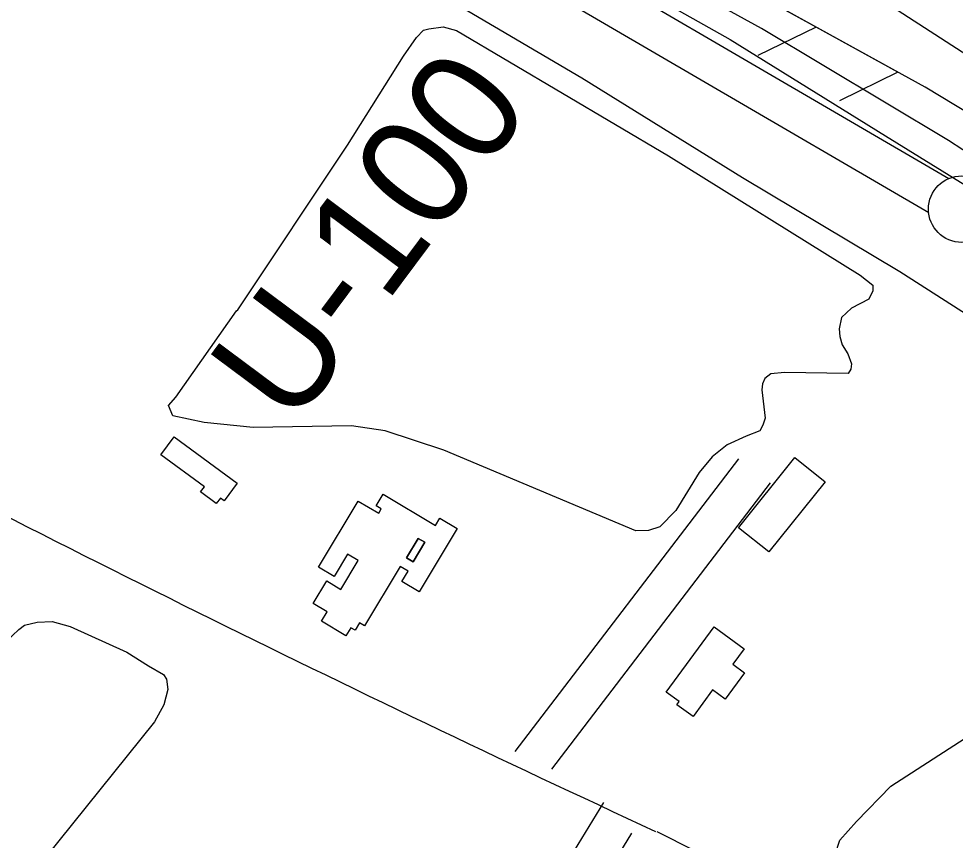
# Model space of a CAD drawing. Extents: x 3767014 to 3805179, y 361544 to 387384.
# Drawn here: x 3781747 to 3782450, y 378572 to 379189 of the extents above; entities that cross this region are included whole.
import ezdxf

# ---------------------------------------------------------------- set-up
doc = ezdxf.new("R2010")
doc.units = 0
for name, color, linetype in [('V-BLDG-OTLN', 7, 'Continuous'), ('V-FLOD-BASE', 7, 'Continuous'), ('V-GRID-MAJR', 7, 'Continuous'), ('V-LEVE-TOET', 7, 'Continuous'), ('V-RIVR-EDGE', 7, 'Continuous'), ('V-RIVR-RANG-IDEN', 7, 'Continuous'), ('V-ROAD-CNTR', 7, 'Continuous'), ('V-RRAP-FSHR', 7, 'Continuous'), ('V-SITE-VEGE', 7, 'Continuous'), ('V-SURV-LINE', 7, 'Continuous')]:
    doc.layers.add(name, color=color, linetype=linetype)

msp = doc.modelspace()

# ---------------------------------------------------------------- linework, layer by layer
at = {"layer": 'V-BLDG-OTLN'}
for points in [[(3781863.651, 378874.95), (3781910.933, 378840.087), (3781901.244, 378826.947), (3781898.473, 378828.991), (3781895.366, 378824.783), (3781883.48, 378833.544), (3781886.384, 378837.486), (3781853.761, 378861.538)], [(3782352.574, 378841.269), (3782310.383, 378788.478), (3782287.548, 378806.728), (3782329.751, 378859.509)], [(3782076.133, 378806.125), (3782047.67, 378758.602), (3782034.814, 378766.3), (3782039.431, 378774.009), (3782033.348, 378777.65), (3782006.583, 378732.959), (3782002.87, 378735.185), (3781999.558, 378729.657), (3781996.4, 378731.55), (3781992.695, 378725.367), (3781974.31, 378736.377), (3781978.583, 378743.51), (3781968.095, 378749.791), (3781978.257, 378766.759), (3781988.939, 378760.361), (3782001.913, 378782.02), (3781993.84, 378786.856), (3781983.805, 378770.101), (3781972.201, 378777.052), (3782001.96, 378826.745), (3782017.349, 378817.527), (3782019.291, 378820.769), (3782015.438, 378823.075), (3782020.714, 378831.881), (3782059.927, 378808.397), (3782063.206, 378813.869)], [(3782051.86, 378795.822), (3782046.949, 378798.72), (3782038.261, 378784.005), (3782043.174, 378781.105)], [(3782051.86, 378795.822), (3782043.174, 378781.105), (3782038.261, 378784.005), (3782046.949, 378798.72)], [(3782233.305, 378683.129), (3782269.143, 378732.252), (3782291.74, 378715.768), (3782283.266, 378704.149), (3782292.078, 378697.719), (3782277.556, 378677.81), (3782267.998, 378684.786), (3782253.469, 378664.875), (3782241.318, 378673.739), (3782242.994, 378676.059)]]:
    msp.add_lwpolyline(points, close=True, dxfattribs=at)
at = {"layer": 'V-FLOD-BASE'}
msp.add_lwpolyline([(3781691.486, 379513.949), (3781801.334, 379448.132), (3781912.487, 379386.371), (3782027.757, 379317.462), (3782164.686, 379239.341), (3782281.273, 379173.592), (3782397.927, 379101.105), (3782482.927, 379048.508), (3782573.471, 378981.145), (3782681.063, 378898.681), (3782835.99, 378774.019), (3782965.09, 378670.658), (3783056.592, 378597.465), (3783131.312, 378539.824)], dxfattribs=at)
at = {"layer": 'V-GRID-MAJR'}
msp.add_spline([(3771088.411, 379085.847), (3773738.277, 379121.596), (3779038.002, 379193.674), (3784337.716, 379266.522), (3789637.419, 379340.141), (3794937.112, 379414.531), (3800236.794, 379489.691), (3802886.631, 379527.561)], degree=3, dxfattribs=at)
at = {"layer": 'V-LEVE-TOET'}
for points in [[(3783115.851, 378566.11), (3783085.16, 378590.334), (3783026.489, 378640.17), (3782931.654, 378715.991), (3782812.514, 378813.828), (3782701.205, 378901.296), (3782608.699, 378971.688), (3782488.195, 379069.51), (3782445.195, 379097.697), (3782304.837, 379181.686), (3782116.114, 379285.628), (3782026.534, 379336.51), (3781914.996, 379401.71), (3781810.309, 379463.8), (3781679.052, 379546.518)], [(3781700.003, 379423.501), (3781803.72, 379366.464), (3781911.566, 379302.264), (3781986.801, 379255.745), (3782071.566, 379202.567), (3782169.888, 379144.576), (3782290.452, 379069.697), (3782408.718, 378999.297), (3782514.348, 378931.471), (3782586.996, 378873.666), (3782662.367, 378814.088), (3782748.211, 378743.358), (3782865.36, 378649.98), (3782961.573, 378578.005), (3783053.754, 378504.185)]]:
    msp.add_lwpolyline(points, dxfattribs=at)
at = {"layer": 'V-RIVR-EDGE'}
msp.add_spline([(3778646.24, 382647.92), (3778659.876, 382602.597), (3778687.287, 382567.754), (3778735.679, 382514.257), (3778796.164, 382445.365), (3778835.674, 382397.551), (3778888.899, 382335.956), (3778952.607, 382262.203), (3779012.275, 382190.077), (3779057.436, 382138.206), (3779100.988, 382089.574), (3779134.849, 382046.627), (3779162.264, 382013.401), (3779205.838, 381973.665), (3779260.7, 381920.153), (3779294.566, 381879.632), (3779325.194, 381837.502), (3779360.663, 381790.507), (3779412.312, 381745.899), (3779454.294, 381716.68), (3779488.994, 381685.863), (3779533.368, 381642.89), (3779576.119, 381597.495), (3779620.485, 381551.287), (3779676.969, 381499.388), (3779726.99, 381450.74), (3779776.179, 381392.389), (3779876.993, 381279.725), (3779935.05, 381210.029), (3779960.041, 381177.618), (3780000.375, 381136.273), (3780060.096, 381085.174), (3780089.114, 381046.283), (3780155.269, 380980.612), (3780221.433, 380918.984), (3780269.028, 380870.342), (3780345.672, 380794.939), (3780399.741, 380747.899), (3780525.62, 380632.747), (3780574.841, 380587.335), (3780617.604, 380546.793), (3780649.066, 380515.174), (3780673.232, 380476.295), (3780710.32, 380430.105), (3780715.929, 380409.064), (3780730.431, 380386.383), (3780746.557, 380366.934), (3780778.851, 380344.209), (3780832.137, 380307.684), (3780871.695, 380279.28), (3780938.666, 380216.842), (3780975.778, 380180.357), (3781018.547, 380142.24), (3781081.494, 380087.899), (3781142.025, 380037.607), (3781200.156, 379997.835), (3781279.276, 379942.646), (3781347.092, 379894.762), (3781401.179, 379855), (3781466.567, 379806.314), (3781540.856, 379760.032), (3781563.475, 379749.463), (3781591.761, 379741.305), (3781611.132, 379725.891), (3781641.814, 379705.597), (3781703.987, 379665.006), (3781768.578, 379621.175), (3781821.047, 379581.417), (3781840.409, 379561.959), (3781862.209, 379547.348), (3781884.029, 379540.824), (3781913.115, 379529.43), (3781965.635, 379509.89), (3782018.949, 379484.687), (3782023.776, 379474.162), (3782024.562, 379465.264), (3782031.018, 379459.587), (3782040.723, 379459.563), (3782056.888, 379455.479), (3782096.48, 379440.824), (3782142.534, 379422.918), (3782192.615, 379398.532), (3782256.437, 379370.877), (3782308.124, 379341.634), (3782355.768, 379312.402), (3782425.225, 379274.219), (3782483.37, 379240.108), (3782518.081, 379214.143), (3782612.541, 379148.401), (3782677.126, 379102.144), (3782722.345, 379073.726), (3782774.821, 379036.394), (3782813.562, 379004.757), (3782852.3, 378971.503), (3782891.856, 378942.291), (3782929.816, 378921.979), (3782948.387, 378909.802), (3782956.456, 378902.503), (3782965.324, 378891.159), (3782976.623, 378881.426), (3783009.747, 378867.595), (3783020.246, 378861.908), (3783062.243, 378838.351), (3783100.998, 378812.375), (3783151.876, 378783.135), (3783202.741, 378748.233), (3783247.956, 378718.198), (3783325.482, 378672.717), (3783407.843, 378619.945), (3783473.245, 378576.92), (3783515.225, 378546.893), (3783550.759, 378526.587), (3783593.566, 378503.836), (3783636.355, 378473.807), (3783701.749, 378427.547), (3783745.35, 378399.134), (3783781.695, 378379.634), (3783840.643, 378343.095), (3783916.53, 378288.722), (3783971.442, 378255.428), (3784058.669, 378208.305), (3784177.383, 378139.269), (3784249.255, 378096.228), (3784300.952, 378071.029), (3784367.999, 378039.322), (3784407.569, 378015.771), (3784474.592, 377974.36), (3784555.345, 377925.636), (3784594.113, 377904.513), (3784636.123, 377886.616), (3784690.236, 377857.368), (3784719.292, 377833.843), (3784772.601, 377806.214), (3784811.368, 377785.091), (3784863.85, 377750.185), (3784995.456, 377661.707), (3785050.364, 377626.795), (3785102.863, 377599.168), (3785153.772, 377582.059), (3785203.053, 377560.91), (3785266.865, 377529.211)], degree=3, dxfattribs=at)
at = {"layer": 'V-ROAD-CNTR'}
for points in [[(3782119.745, 378638.604), (3782287.688, 378858.526)], [(3782147.296, 378625.25), (3782311.53, 378840.318)], [(3782186.051, 378600.208), (3782120.052, 378492.046), (3782094.099, 378458.456), (3782045.245, 378416.46)], [(3782207.105, 378577.118), (3782144.802, 378475.01), (3782115.971, 378437.696), (3782064.801, 378393.71)], [(3782226.128, 378578.546), (3782734.373, 378322.131), (3783184.211, 378101.956), (3783734.47, 377833.14)]]:
    msp.add_lwpolyline(points, dxfattribs=at)
msp.add_arc((3788462.355, 392039.428), 14835.66, 242.1929628, 245.1395211, dxfattribs=at)
at = {"layer": 'V-RRAP-FSHR'}
for p, q in [((3782345.951, 379182.809), (3782302.084, 379161.359)), ((3782407.208, 379148.935), (3782363.341, 379127.484))]:
    msp.add_line(p, q, dxfattribs=at)
for points in [[(3787236.833, 376420.857), (3786577.887, 376678.614), (3785913.593, 376942.915), (3785592.63, 377047.831), (3785529.875, 377076.913), (3785108.727, 377310.171), (3784720.289, 377530.181), (3784085.202, 377884.223), (3783911.942, 378007.354), (3783571.333, 378396.801), (3783147.939, 378566.585), (3783031.896, 378654.52), (3782529.733, 379076.103), (3782427.778, 379137.56), (3782184.756, 379271.949)], [(3782345.951, 379182.809), (3782284.694, 379216.684)], [(3782407.208, 379148.935), (3782345.951, 379182.81)]]:
    msp.add_lwpolyline(points, dxfattribs=at)
at = {"layer": 'V-SITE-VEGE'}
for points in [[(3782621.63, 379056.516), (3782338.037, 379240.217), (3782263.351, 379280.217), (3782227.814, 379300.687), (3782222.305, 379307.877), (3782223.071, 379321.474), (3782227.498, 379331.482), (3782228.277, 379344.172), (3782225.428, 379356.824), (3782229.845, 379367.738), (3782244.282, 379373.321), (3782250.62, 379373.387), (3782261.536, 379368.969), (3782278.893, 379354.654), (3782312.628, 379333.258), (3782370.881, 379305.774), (3782560.552, 379182.71)], [(3781587.236, 378531.444), (3781719.064, 378699.502), (3781737.668, 378721.205), (3781746.984, 378730.263), (3781751.433, 378733.446), (3781760.821, 378735.783), (3781772.019, 378736.346), (3781785.503, 378732.451), (3781828.274, 378713.169), (3781844.512, 378703.027), (3781855.782, 378696.42), (3781858.06, 378692.859), (3781859.035, 378685.252), (3781856.018, 378673.567), (3781848.975, 378660.949), (3781621.964, 378378.532)], [(3782360.084, 378561.092), (3782363.576, 378571.945), (3782376.048, 378586.041), (3782401.914, 378612.442), (3782485.178, 378666.466)]]:
    msp.add_lwpolyline(points, dxfattribs=at)
msp.add_lwpolyline([(3781911.459, 378970.459), (3781993.846, 379094.078), (3782035.886, 379161.066), (3782045.636, 379175.109), (3782050.977, 379180.561), (3782055.016, 379181.501), (3782065.795, 379182.962), (3782075.711, 379180.365), (3782234.986, 379086.2), (3782378.917, 378996.376), (3782388.443, 378988.83), (3782388.482, 378984.781), (3782385.397, 378978.454), (3782372.425, 378971.575), (3782364.85, 378964.751), (3782363.14, 378956.189), (3782363.647, 378950.348), (3782365.511, 378944.07), (3782369.628, 378937.365), (3782372.405, 378929.751), (3782371.995, 378925.698), (3782369.779, 378922.528), (3782322.1, 378923.388), (3782311.765, 378922.382), (3782307.305, 378918.741), (3782305.548, 378914.674), (3782305.144, 378910.172), (3782307.608, 378889.059), (3782305.865, 378883.648), (3782303.657, 378879.577), (3782293.356, 378875.424), (3782279.028, 378868.981), (3782267.881, 378859.871), (3782258.108, 378848.079), (3782240.409, 378819.564), (3782228.391, 378807.299), (3782219.876, 378804.512), (3782210.433, 378804.415), (3782066.348, 378865.005), (3782022.127, 378879.395), (3781996.904, 378883.183), (3781923.157, 378881.979), (3781886.242, 378885.649), (3781862.805, 378890.806), (3781859.577, 378898.421), (3781864.91, 378904.769), (3781910.57, 378969.55)], close=True, dxfattribs=at)
at = {"layer": 'V-SURV-LINE'}
for points in [[(3781283.409, 379746.883), (3782445.504, 379069.073)], [(3782430.388, 379043.16), (3781268.292, 379720.97)]]:
    msp.add_lwpolyline(points, dxfattribs=at)
msp.add_circle((3782455.198, 379046.054), 25, dxfattribs=at)

# ---------------------------------------------------------------- texts
at = {"layer": 'V-RIVR-RANG-IDEN'}
msp.add_text('U-100', height=83, rotation=53.313326, dxfattribs=at).set_placement((3781952.755, 378880.604))

doc.saveas('drawing.dxf')
